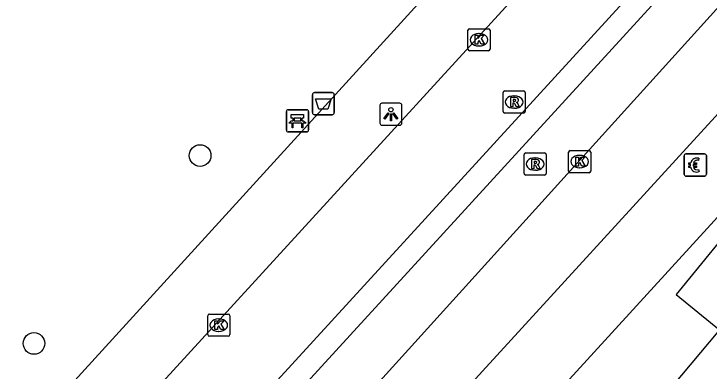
# Model space of a CAD drawing. Extents: x 161772 to 163123, y 383092 to 383917.
# Drawn here: x 161889.11 to 161920.53, y 383252.71 to 383268.85 of the extents above; entities that cross this region are included whole.
import ezdxf

# ---------------------------------------------------------------- set-up
doc = ezdxf.new("R2010")
doc.units = 0
for name, color, linetype in [('IMGEO_Afvalbak', 7, 'Continuous'), ('IMGEO_Bank', 7, 'Continuous'), ('IMGEO_Betaalautomaat', 7, 'Continuous'), ('IMGEO_Boom', 7, 'Continuous'), ('IMGEO_Fietspad_gesloten', 7, 'Continuous'), ('IMGEO_Kolk', 7, 'Continuous'), ('IMGEO_Lichtpunt', 7, 'Continuous'), ('IMGEO_Parkeervlak_open', 7, 'Continuous'), ('IMGEO_Rijbaan_lokaal_gesloten', 7, 'Continuous'), ('IMGEO_Rioolput', 7, 'Continuous'), ('IMGEO_Voetpad_halfverhard', 7, 'Continuous'), ('IMGEO_Voetpad_open', 7, 'Continuous')]:
    doc.layers.add(name, color=color, linetype=linetype)

msp = doc.modelspace()

# ---------------------------------------------------------------- linework, layer by layer
at = {"layer": 'IMGEO_Afvalbak'}
for p, q in [((161902.702, 383265.298), (161903.492, 383265.298)), ((161903.492, 383265.298), (161902.702, 383265.298)), ((161902.602, 383264.398), (161902.602, 383265.198)), ((161902.602, 383265.198), (161902.602, 383264.398)), ((161903.592, 383265.198), (161903.592, 383264.398)), ((161903.592, 383264.398), (161903.592, 383265.198)), ((161903.492, 383264.298), (161902.702, 383264.298)), ((161902.702, 383264.298), (161903.492, 383264.298))]:
    msp.add_line(p, q, dxfattribs=at)
msp.add_lwpolyline([(161902.745, 383265.012), (161903.449, 383265.012), (161903.3, 383264.542), (161902.894, 383264.542), (161902.745, 383265.012)], dxfattribs=at)
for centre, start, end in [((161902.702, 383265.198), 90, 180), ((161902.702, 383265.198), 90, 180), ((161903.492, 383265.198), 0, 90), ((161903.492, 383265.198), 360, 90), ((161902.702, 383264.398), 180, 270), ((161902.702, 383264.398), 180, 270), ((161903.492, 383264.398), 270, 0), ((161903.492, 383264.398), 270, 0)]:
    msp.add_arc(centre, 0.1, start, end, dxfattribs=at)
at = {"layer": 'IMGEO_Bank'}
for p, q in [((161901.428, 383263.599), (161901.428, 383264.44)), ((161901.428, 383264.44), (161901.428, 383263.599)), ((161901.503, 383264.524), (161902.344, 383264.524)), ((161902.344, 383264.524), (161901.503, 383264.524)), ((161902.428, 383264.449), (161902.428, 383263.608)), ((161902.428, 383263.608), (161902.428, 383264.449)), ((161901.737, 383264.03), (161901.737, 383264.136)), ((161901.781, 383264.136), (161901.781, 383264.03)), ((161902.069, 383264.142), (161901.787, 383264.142)), ((161901.787, 383264.024), (161902.069, 383264.024)), ((161902.075, 383264.03), (161902.075, 383264.136)), ((161902.119, 383264.136), (161902.119, 383264.03)), ((161902.125, 383263.922), (161901.732, 383263.922)), ((161902.353, 383263.524), (161901.512, 383263.524)), ((161901.512, 383263.524), (161902.353, 383263.524))]:
    msp.add_line(p, q, dxfattribs=at)
for points in [[(161901.675, 383263.922), (161901.533, 383263.922), (161901.645, 383264.024), (161901.731, 383264.024)], [(161901.731, 383264.142), (161901.645, 383264.142), (161901.645, 383264.303), (161902.208, 383264.303), (161902.208, 383264.142), (161902.125, 383264.142)], [(161902.125, 383264.024), (161902.208, 383264.024), (161902.32, 383263.922), (161902.181, 383263.922)], [(161901.725, 383263.915), (161901.725, 383263.708), (161901.682, 383263.708), (161901.682, 383263.915)], [(161902.175, 383263.915), (161902.175, 383263.708), (161902.131, 383263.708), (161902.131, 383263.915)]]:
    msp.add_lwpolyline(points, dxfattribs=at)
for centre, radius, start, end in [((161901.506, 383264.446), 0.0779, 92.4484, 184.2845), ((161901.506, 383264.446), 0.0779, 92.4484, 184.2845), ((161902.35, 383264.446), 0.0779, 2.4484, 94.2845), ((161902.35, 383264.446), 0.0779, 2.4484, 94.2845), ((161901.73, 383264.135), 0.00671, 2.8957, 87.1043), ((161901.73, 383264.031), 0.00671, 272.8957, 357.1043), ((161901.787, 383264.135), 0.00671, 92.8957, 177.1043), ((161901.787, 383264.031), 0.00671, 182.8957, 267.1043), ((161902.069, 383264.135), 0.00671, 2.8957, 87.1043), ((161902.069, 383264.031), 0.00671, 272.8957, 357.1043), ((161902.126, 383264.135), 0.00671, 92.8957, 177.1043), ((161902.126, 383264.031), 0.00671, 182.8957, 267.1043), ((161901.675, 383263.915), 0.00671, 2.8957, 87.1043), ((161901.732, 383263.915), 0.00671, 92.8957, 177.1043), ((161902.124, 383263.915), 0.00671, 2.8957, 87.1043), ((161902.181, 383263.915), 0.00671, 92.8957, 177.1043), ((161901.506, 383263.602), 0.0779, 182.4484, 274.2845), ((161901.506, 383263.602), 0.0779, 182.4484, 274.2845), ((161902.35, 383263.602), 0.0779, 272.4484, 4.2845), ((161902.35, 383263.602), 0.0779, 272.4484, 4.2845)]:
    msp.add_arc(centre, radius, start, end, dxfattribs=at)
at = {"layer": 'IMGEO_Betaalautomaat'}
for p, q in [((161919.48, 383262.524), (161920.321, 383262.524)), ((161920.321, 383262.524), (161919.48, 383262.524)), ((161920.404, 383262.45), (161920.404, 383261.609)), ((161920.404, 383261.609), (161920.404, 383262.45)), ((161919.405, 383261.6), (161919.405, 383262.441)), ((161919.405, 383262.441), (161919.405, 383261.6)), ((161920.067, 383262.329), (161920.05, 383262.229)), ((161919.688, 383261.988), (161919.688, 383262.056)), ((161919.809, 383262.056), (161919.809, 383261.988)), ((161920.054, 383261.823), (161920.076, 383261.736)), ((161920.33, 383261.525), (161919.489, 383261.525)), ((161919.489, 383261.525), (161920.33, 383261.525))]:
    msp.add_line(p, q, dxfattribs=at)
for points in [[(161919.688, 383262.056), (161919.619, 383262.056), (161919.619, 383262.125), (161919.698, 383262.125)], [(161919.693, 383261.919), (161919.619, 383261.919), (161919.619, 383261.988), (161919.688, 383261.988)], [(161919.82, 383262.125), (161919.967, 383262.125), (161919.967, 383262.056), (161919.809, 383262.056)], [(161919.809, 383261.988), (161919.967, 383261.988), (161919.967, 383261.919), (161919.823, 383261.919)]]:
    msp.add_lwpolyline(points, dxfattribs=at)
for centre, radius, start, end in [((161919.483, 383262.447), 0.0779, 92.4484, 184.2845), ((161919.483, 383262.447), 0.0779, 92.4484, 184.2845), ((161920.327, 383262.447), 0.0779, 2.4484, 94.2845), ((161920.327, 383262.447), 0.0779, 2.4484, 94.2845), ((161919.981, 383262.049), 0.293, 73.014, 165.0139), ((161919.987, 383262.062), 0.179, 69.3236, 159.5683), ((161919.954, 383261.974), 0.267, 191.8096, 297.0389), ((161919.987, 383261.989), 0.179, 202.7625, 291.8693), ((161919.483, 383261.603), 0.0779, 182.4484, 274.2845), ((161919.483, 383261.603), 0.0779, 182.4484, 274.2845), ((161920.327, 383261.603), 0.0779, 272.4484, 4.2845), ((161920.327, 383261.603), 0.0779, 272.4484, 4.2845)]:
    msp.add_arc(centre, radius, start, end, dxfattribs=at)
at = {"layer": 'IMGEO_Boom'}
for centre in [(161897.527, 383262.454), (161890.022, 383253.964)]:
    msp.add_circle(centre, 0.489, dxfattribs=at)
at = {"layer": 'IMGEO_Fietspad_gesloten'}
for points in [[(161953.961, 383317.758), (161942.798, 383304.121), (161935.389, 383295.477), (161886.612, 383242.159)], [(161889.95, 383240.214), (161918.598, 383271.518), (161939.704, 383294.768)]]:
    msp.add_lwpolyline(points, dxfattribs=at)
at = {"layer": 'IMGEO_Kolk'}
for p, q in [((161909.633, 383267.26), (161909.633, 383268.112)), ((161909.708, 383268.186), (161910.56, 383268.186)), ((161910.634, 383268.112), (161910.634, 383267.26)), ((161910.121, 383267.966), (161910.146, 383267.966)), ((161910.56, 383267.186), (161909.708, 383267.186)), ((161910.144, 383267.406), (161910.119, 383267.406)), ((161914.18, 383261.754), (161914.18, 383262.606)), ((161914.255, 383262.68), (161915.107, 383262.68)), ((161914.668, 383262.46), (161914.693, 383262.46)), ((161915.181, 383262.606), (161915.181, 383261.754)), ((161914.691, 383261.9), (161914.666, 383261.9)), ((161915.107, 383261.68), (161914.255, 383261.68)), ((161897.946, 383255.289), (161898.798, 383255.289)), ((161897.871, 383254.363), (161897.871, 383255.215)), ((161898.359, 383255.069), (161898.384, 383255.069)), ((161898.872, 383255.215), (161898.872, 383254.363)), ((161898.798, 383254.289), (161897.946, 383254.289)), ((161898.382, 383254.509), (161898.357, 383254.509))]:
    msp.add_line(p, q, dxfattribs=at)
for points in [[(161909.633, 383267.26), (161909.633, 383268.112)], [(161909.708, 383268.186), (161910.56, 383268.186)], [(161910.634, 383268.112), (161910.634, 383267.26)], [(161909.954, 383267.886), (161910.077, 383267.886), (161910.077, 383267.735), (161910.207, 383267.886), (161910.371, 383267.886), (161910.225, 383267.735), (161910.378, 383267.486), (161910.226, 383267.486), (161910.141, 383267.65), (161910.077, 383267.583), (161910.077, 383267.486), (161909.954, 383267.486), (161909.954, 383267.886)], [(161910.56, 383267.186), (161909.708, 383267.186)], [(161914.18, 383261.754), (161914.18, 383262.606)], [(161914.255, 383262.68), (161915.107, 383262.68)], [(161915.181, 383262.606), (161915.181, 383261.754)], [(161914.501, 383262.38), (161914.624, 383262.38), (161914.624, 383262.229), (161914.754, 383262.38), (161914.918, 383262.38), (161914.772, 383262.229), (161914.925, 383261.98), (161914.773, 383261.98), (161914.688, 383262.144), (161914.624, 383262.077), (161914.624, 383261.98), (161914.501, 383261.98), (161914.501, 383262.38)], [(161915.107, 383261.68), (161914.255, 383261.68)], [(161897.946, 383255.289), (161898.798, 383255.289)], [(161897.871, 383254.363), (161897.871, 383255.215)], [(161898.192, 383254.989), (161898.315, 383254.989), (161898.315, 383254.838), (161898.445, 383254.989), (161898.609, 383254.989), (161898.463, 383254.838), (161898.616, 383254.589), (161898.464, 383254.589), (161898.379, 383254.753), (161898.315, 383254.686), (161898.315, 383254.589), (161898.192, 383254.589), (161898.192, 383254.989)], [(161898.872, 383255.215), (161898.872, 383254.363)], [(161898.798, 383254.289), (161897.946, 383254.289)]]:
    msp.add_lwpolyline(points, dxfattribs=at)
for centre, start, end in [((161909.71, 383268.11), 91.552, 178.448), ((161909.71, 383268.11), 91.552, 178.448), ((161910.558, 383268.11), 1.552, 88.448), ((161910.558, 383268.11), 1.552, 88.448), ((161909.71, 383267.262), 181.552, 268.448), ((161909.71, 383267.262), 181.552, 268.448), ((161910.558, 383267.262), 271.552, 358.448), ((161910.558, 383267.262), 271.552, 358.448), ((161914.257, 383262.604), 91.552, 178.448), ((161914.257, 383262.604), 91.552, 178.448), ((161915.105, 383262.604), 1.552, 88.448), ((161915.105, 383262.604), 1.552, 88.448), ((161914.257, 383261.756), 181.552, 268.448), ((161914.257, 383261.756), 181.552, 268.448), ((161915.105, 383261.756), 271.552, 358.448), ((161915.105, 383261.756), 271.552, 358.448), ((161897.948, 383255.213), 91.552, 178.448), ((161897.948, 383255.213), 91.552, 178.448), ((161898.796, 383255.213), 1.552, 88.448), ((161898.796, 383255.213), 1.552, 88.448), ((161897.948, 383254.365), 181.552, 268.448), ((161897.948, 383254.365), 181.552, 268.448), ((161898.796, 383254.365), 271.552, 358.448), ((161898.796, 383254.365), 271.552, 358.448)]:
    msp.add_arc(centre, 0.0765, start, end, dxfattribs=at)
for centre, major_axis, ratio, start_param, end_param in [((161910.12, 383267.686), (-0.387, 0.002), 0.722429, 4.712389, 7.853982), ((161910.145, 383267.686), (-0.39, 0.002), 0.717154, 1.570796, 4.712389), ((161914.667, 383262.18), (-0.387, 0.002), 0.722429, 4.712389, 7.853982), ((161914.692, 383262.18), (-0.39, 0.002), 0.717154, 1.570796, 4.712389), ((161898.358, 383254.789), (-0.387, 0.002), 0.722429, 4.712389, 7.853982), ((161898.383, 383254.789), (-0.39, 0.002), 0.717154, 1.570796, 4.712389)]:
    msp.add_ellipse(centre, major_axis=major_axis, ratio=ratio, start_param=start_param, end_param=end_param, dxfattribs=at)
at = {"layer": 'IMGEO_Lichtpunt'}
for p, q in [((161905.651, 383264.725), (161905.651, 383263.918)), ((161905.651, 383264.725), (161905.651, 383263.918)), ((161906.553, 383264.82), (161905.745, 383264.82)), ((161906.553, 383264.82), (161905.745, 383264.82)), ((161906.647, 383263.918), (161906.647, 383264.725)), ((161906.647, 383263.918), (161906.647, 383264.725)), ((161905.745, 383263.824), (161906.553, 383263.824)), ((161905.745, 383263.824), (161906.553, 383263.824))]:
    msp.add_line(p, q, dxfattribs=at)
for points in [[(161906.025, 383264.389), (161906.064, 383264.361), (161905.876, 383264.099), (161905.838, 383264.126), (161906.025, 383264.389)], [(161906.127, 383264.341), (161906.174, 383264.341), (161906.174, 383264.019), (161906.127, 383264.019), (161906.127, 383264.341)], [(161906.237, 383264.361), (161906.275, 383264.388), (161906.462, 383264.126), (161906.423, 383264.098), (161906.237, 383264.361)]]:
    msp.add_lwpolyline(points, dxfattribs=at)
msp.add_circle((161906.15, 383264.523), 0.0994, dxfattribs=at)
for centre, start, end in [((161905.745, 383264.725), 90, 180), ((161905.745, 383264.725), 90, 180), ((161906.553, 383264.725), 0, 90), ((161906.553, 383264.725), 0, 90), ((161905.745, 383263.918), 180, 270), ((161905.745, 383263.918), 180, 270), ((161906.553, 383263.918), 270, 0), ((161906.553, 383263.918), 270, 360)]:
    msp.add_arc(centre, 0.0946, start, end, dxfattribs=at)
at = {"layer": 'IMGEO_Parkeervlak_open'}
msp.add_lwpolyline([(161919.558, 383271.008), (161891.178, 383239.989)], dxfattribs=at)
at = {"layer": 'IMGEO_Rijbaan_lokaal_gesloten'}
for points in [[(161936.941, 383286.844), (161892.025, 383237.199)], [(161890.056, 383230.375), (161894.115, 383235.022), (161925.176, 383268.972), (161938.996, 383284.148), (161941.028, 383286.586)]]:
    msp.add_lwpolyline(points, dxfattribs=at)
at = {"layer": 'IMGEO_Rioolput'}
for p, q in [((161911.22, 383264.446), (161911.22, 383265.298)), ((161911.295, 383265.372), (161912.147, 383265.372)), ((161912.221, 383265.298), (161912.221, 383264.446)), ((161911.708, 383265.152), (161911.733, 383265.152)), ((161912.147, 383264.372), (161911.295, 383264.372)), ((161911.731, 383264.592), (161911.706, 383264.592)), ((161912.168, 383261.644), (161912.168, 383262.496)), ((161912.243, 383262.57), (161913.095, 383262.57)), ((161913.169, 383262.496), (161913.169, 383261.644)), ((161912.656, 383262.35), (161912.681, 383262.35)), ((161913.095, 383261.57), (161912.243, 383261.57)), ((161912.679, 383261.79), (161912.654, 383261.79))]:
    msp.add_line(p, q, dxfattribs=at)
for points in [[(161911.22, 383264.446), (161911.22, 383265.298)], [(161911.295, 383265.372), (161912.147, 383265.372)], [(161912.221, 383265.298), (161912.221, 383264.446)], [(161911.809, 383265.07), (161911.557, 383265.072), (161911.557, 383264.672)], [(161911.735, 383264.991), (161911.681, 383264.991), (161911.681, 383264.91)], [(161911.557, 383264.672), (161911.681, 383264.672), (161911.681, 383264.834), (161911.692, 383264.834)], [(161911.681, 383264.91), (161911.733, 383264.91)], [(161911.739, 383264.805), (161911.81, 383264.672), (161911.95, 383264.672), (161911.885, 383264.798)], [(161912.147, 383264.372), (161911.295, 383264.372)], [(161912.168, 383261.644), (161912.168, 383262.496)], [(161912.243, 383262.57), (161913.095, 383262.57)], [(161913.169, 383262.496), (161913.169, 383261.644)], [(161912.757, 383262.268), (161912.505, 383262.27), (161912.505, 383261.87)], [(161912.683, 383262.189), (161912.629, 383262.189), (161912.629, 383262.108)], [(161912.505, 383261.87), (161912.629, 383261.87), (161912.629, 383262.032), (161912.64, 383262.032)], [(161912.629, 383262.108), (161912.681, 383262.108)], [(161912.687, 383262.003), (161912.758, 383261.87), (161912.898, 383261.87), (161912.833, 383261.996)], [(161913.095, 383261.57), (161912.243, 383261.57)]]:
    msp.add_lwpolyline(points, dxfattribs=at)
for centre, radius, start, end in [((161911.297, 383265.296), 0.0765, 91.552, 178.448), ((161911.297, 383265.296), 0.0765, 91.552, 178.448), ((161912.145, 383265.296), 0.0765, 1.552, 88.448), ((161912.145, 383265.296), 0.0765, 1.552, 88.448), ((161911.741, 383264.895), 0.0964, 77.0061, 93.1865), ((161911.755, 383264.952), 0.0378, 276.6634, 79.6772), ((161911.808, 383264.96), 0.109, 350.3612, 89.416), ((161911.691, 383264.781), 0.0533, 26.0293, 88.6989), ((161911.717, 383265.099), 0.19, 274.7715, 282.9687), ((161911.806, 383264.96), 0.112, 277.5842, 350.9817), ((161911.79, 383264.745), 0.108, 29.5134, 73.7905), ((161911.297, 383264.448), 0.0765, 181.552, 268.448), ((161911.297, 383264.448), 0.0765, 181.552, 268.448), ((161912.145, 383264.448), 0.0765, 271.552, 358.448), ((161912.145, 383264.448), 0.0765, 271.552, 358.448), ((161912.245, 383262.494), 0.0765, 91.552, 178.448), ((161912.245, 383262.494), 0.0765, 91.552, 178.448), ((161913.093, 383262.494), 0.0765, 1.552, 88.448), ((161913.093, 383262.494), 0.0765, 1.552, 88.448), ((161912.689, 383262.093), 0.0964, 77.0061, 93.1865), ((161912.703, 383262.15), 0.0378, 276.6634, 79.6772), ((161912.756, 383262.158), 0.109, 350.3612, 89.416), ((161912.754, 383262.158), 0.112, 277.5842, 350.9817), ((161912.639, 383261.979), 0.0533, 26.0293, 88.6989), ((161912.665, 383262.297), 0.19, 274.7715, 282.9687), ((161912.738, 383261.943), 0.108, 29.5134, 73.7905), ((161912.245, 383261.646), 0.0765, 181.552, 268.448), ((161912.245, 383261.646), 0.0765, 181.552, 268.448), ((161913.093, 383261.646), 0.0765, 271.552, 358.448), ((161913.093, 383261.646), 0.0765, 271.552, 358.448)]:
    msp.add_arc(centre, radius, start, end, dxfattribs=at)
for centre, major_axis, ratio, start_param, end_param in [((161911.707, 383264.872), (-0.387, 0.002), 0.722429, 4.712389, 7.853982), ((161911.732, 383264.872), (-0.39, 0.002), 0.717154, 1.570796, 4.712389), ((161912.655, 383262.07), (-0.387, 0.002), 0.722429, 4.712389, 7.853982), ((161912.68, 383262.07), (-0.39, 0.002), 0.717154, 1.570796, 4.712389)]:
    msp.add_ellipse(centre, major_axis=major_axis, ratio=ratio, start_param=start_param, end_param=end_param, dxfattribs=at)
at = {"layer": 'IMGEO_Voetpad_halfverhard'}
msp.add_lwpolyline([(161947.115, 383286.904), (161926.722, 383261.652), (161924.881, 383263.332), (161919.034, 383256.173), (161920.997, 383254.575), (161917.095, 383249.921)], dxfattribs=at)
at = {"layer": 'IMGEO_Voetpad_open'}
for points in [[(161914.219, 383252.347), (161944.99, 383286.04)], [(161906.619, 383283.229), (161913.897, 383276.251), (161910.93, 383273.227), (161886.411, 383246.323)]]:
    msp.add_lwpolyline(points, dxfattribs=at)

doc.saveas('drawing.dxf')
